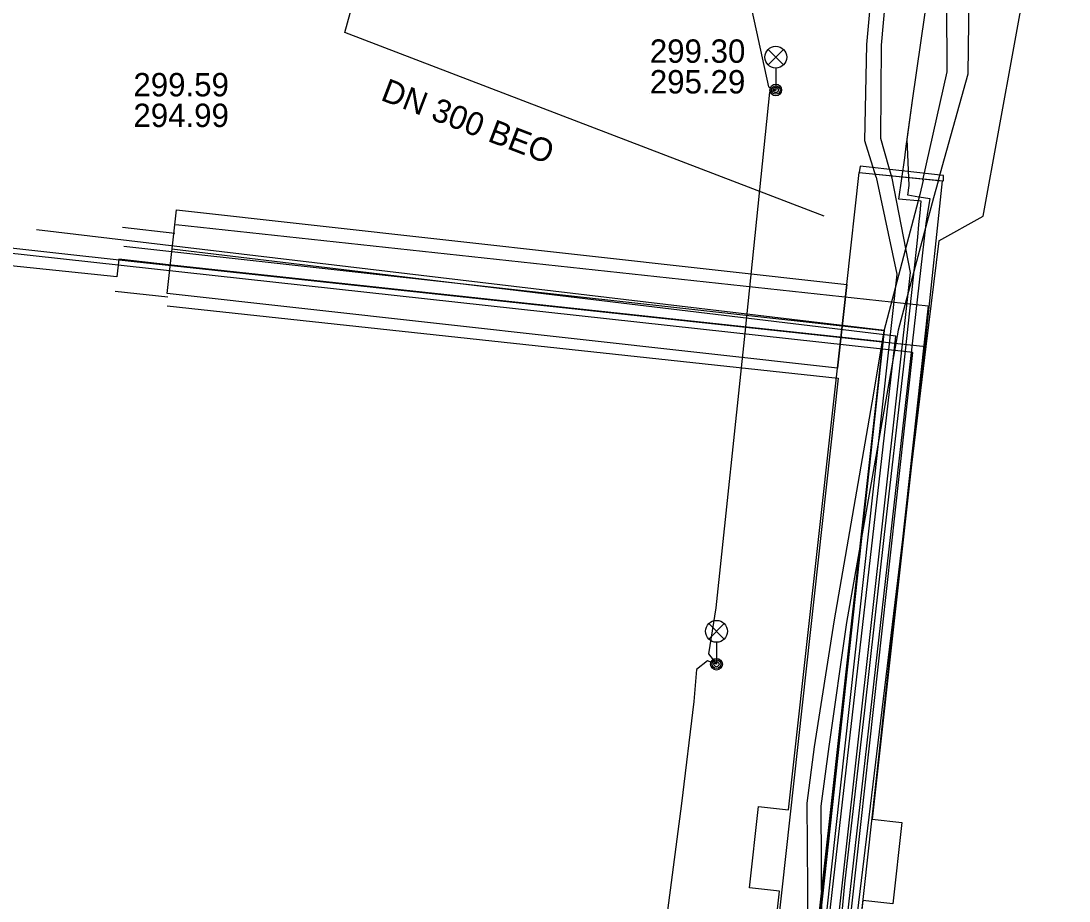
# Model space of a CAD drawing. Extents: x -595540 to -593988, y -1160850 to -1159202.
# Drawn here: x -594240.24 to -594204.35, y -1159505.16 to -1159475.03 of the extents above; entities that cross this region are included whole.
import ezdxf

# ---------------------------------------------------------------- set-up
doc = ezdxf.new("R2010")
doc.units = 0
for name, color, linetype in [('BVK-VODOVOD_trasa sítě', 7, 'Continuous'), ('BVK-VODOVOD_trasa zrušené sítě', 7, 'Continuous'), ('CETIN_kabel podzemní', 7, 'Continuous'), ('DESTOVA-NEPROVOZOVANA_popisy', 7, 'Continuous'), ('DESTOVA_trasa neprovozované sítě', 7, 'Continuous'), ('EON-NN_kabel', 7, 'Continuous'), ('EON-VN_kabel', 7, 'Continuous'), ('PODA_kabel optický', 7, 'Continuous'), ('QUANTCOM_kabel v kolektoru_kabelovodu', 7, 'Continuous'), ('TEPLARNY-ELEKTRO_kabel', 7, 'Continuous'), ('TEPLARNY-HORKOVODY_trasa sítě', 7, 'Continuous'), ('TEPLARNY-HORKOVODY_trasa sítě obvodem', 7, 'Continuous'), ('TEPLARNY-TEPLOVODY_trasa sítě', 7, 'Continuous'), ('TSB_kabel VO', 7, 'Continuous'), ('TSB_kolektor', 7, 'Continuous'), ('TSB_lampy VO', 7, 'Continuous')]:
    doc.layers.add(name, color=color, linetype=linetype)

msp = doc.modelspace()

# ---------------------------------------------------------------- linework, layer by layer
at = {"layer": 'BVK-VODOVOD_trasa sítě'}
for points in [[(-594209.71, -1159477.75), (-594204.829, -1159444.014), (-594204.69, -1159443.039)], [(-594209.92, -1159479.31), (-594209.87, -1159478.92), (-594209.71, -1159477.75)], [(-594209.45, -1159481.59), (-594209.41, -1159481.2), (-594210.17, -1159481.13), (-594209.97, -1159479.71), (-594209.92, -1159479.31)], [(-594214.76, -1159530.62), (-594214.72, -1159530.22), (-594214.06, -1159523.99), (-594213.5, -1159519.06), (-594213.38, -1159517.86), (-594212.73, -1159511.85), (-594212.15, -1159505.91), (-594212.02, -1159504.57), (-594211.34, -1159498.62), (-594210.68, -1159492.71), (-594210, -1159486.85), (-594209.53, -1159482.43), (-594209.49, -1159481.99), (-594209.45, -1159481.59)]]:
    msp.add_lwpolyline(points, dxfattribs=at)
at = {"layer": 'BVK-VODOVOD_trasa zrušené sítě'}
for p, q in [((-594209.892, -1159479.068), (-594209.71, -1159477.75)), ((-594209.82, -1159480.66), (-594209.892, -1159479.068))]:
    msp.add_line(p, q, dxfattribs=at)
for points in [[(-594209.17, -1159481.52), (-594209.1, -1159481.12), (-594209.493, -1159481.058), (-594209.871, -1159480.988), (-594209.82, -1159480.66)], [(-594214.72, -1159530.19), (-594213.22, -1159517.02), (-594209.24, -1159481.96), (-594209.17, -1159481.52)]]:
    msp.add_lwpolyline(points, dxfattribs=at)
at = {"layer": 'CETIN_kabel podzemní'}
for points in [[(-594207.29, -1159481.71), (-594204.6, -1159466.97), (-594203.25, -1159456.04), (-594203.09, -1159455.13), (-594201.17, -1159445.15), (-594203.34, -1159442.44), (-594205.3, -1159439.78), (-594204.4, -1159435.24), (-594198.08, -1159420.97), (-594196.08, -1159419.26), (-594186.93, -1159411.99), (-594185.3, -1159410.85), (-594173.53, -1159415.26), (-594172.5, -1159415.65)], [(-594248.244, -1159481.946), (-594236.36, -1159483.26)], [(-594208.81, -1159482.55), (-594207.29, -1159481.71)], [(-594208.81, -1159482.55), (-594209.25, -1159486.17)], [(-594236.36, -1159483.26), (-594209.25, -1159486.17)], [(-594209.25, -1159486.17), (-594212.66, -1159514.35)]]:
    msp.add_lwpolyline(points, dxfattribs=at)
at = {"layer": 'DESTOVA-NEPROVOZOVANA_popisy'}
for p, q in [((-594218.704, -1159477.507), (-594218.704, -1159477.507)), ((-594236.392, -1159478.657), (-594236.392, -1159478.657))]:
    msp.add_line(p, q, dxfattribs=at)
at = {"layer": 'DESTOVA_trasa neprovozované sítě'}
for p, q in [((-594229.148, -1159475.415), (-594220.088, -1159442.627)), ((-594212.737, -1159481.712), (-594229.148, -1159475.415))]:
    msp.add_line(p, q, dxfattribs=at)
at = {"layer": 'EON-NN_kabel'}
for points in [[(-594208.826, -1159480.514), (-594207.801, -1159476.84), (-594207.712, -1159469.81), (-594207.083, -1159462.8), (-594206.399, -1159457.637), (-594206.402, -1159457.108), (-594206.457, -1159456.616), (-594206.602, -1159456.356), (-594206.747, -1159456.276), (-594207.02, -1159456.228), (-594207.292, -1159456.212), (-594208.928, -1159456.091), (-594212.155, -1159455.93), (-594213.66, -1159455.811), (-594214.228, -1159455.747)], [(-594209.348, -1159480.48), (-594208.525, -1159476.77), (-594208.559, -1159469.732), (-594207.872, -1159462.782), (-594207.084, -1159457.898), (-594207.244, -1159457.609), (-594207.357, -1159457.352), (-594207.597, -1159457.111), (-594207.854, -1159456.822), (-594208.191, -1159456.629), (-594208.862, -1159456.617), (-594211.737, -1159456.413), (-594212.945, -1159456.294), (-594214.273, -1159456.145)], [(-594209.347, -1159480.48), (-594209.457, -1159480.973), (-594210.685, -1159485.65), (-594211.095, -1159488.096), (-594212.39, -1159495.531), (-594213.076, -1159499.876), (-594213.326, -1159501.81), (-594213.281, -1159507.658), (-594213.489, -1159512.257), (-594213.449, -1159512.84), (-594213.141, -1159513.516), (-594212.736, -1159514.188), (-594211.741, -1159515.647), (-594211.563, -1159516.165), (-594211.532, -1159516.265)], [(-594208.826, -1159480.514), (-594208.985, -1159481.083), (-594210.203, -1159485.614), (-594210.659, -1159488.189), (-594211.97, -1159495.62), (-594212.578, -1159499.874), (-594212.848, -1159501.911), (-594212.812, -1159507.7), (-594213.044, -1159512.079), (-594213.044, -1159512.664), (-594212.817, -1159513.164), (-594212.453, -1159513.812), (-594211.659, -1159514.978), (-594211.344, -1159515.477)]]:
    msp.add_lwpolyline(points, dxfattribs=at)
at = {"layer": 'EON-VN_kabel'}
for points in [[(-594210.956, -1159480.374), (-594211.339, -1159479.125), (-594211.271, -1159475.833), (-594211.011, -1159472.934), (-594210.791, -1159470.442), (-594210.994, -1159469.537), (-594211.427, -1159467.688), (-594212.375, -1159465.343), (-594212.515, -1159465.131), (-594212.834, -1159464.745), (-594214.08, -1159464.203), (-594215.919, -1159463.338), (-594218.159, -1159462.508), (-594218.449, -1159462.225), (-594218.635, -1159461.616), (-594218.349, -1159459.019)], [(-594210.403, -1159480.41), (-594210.512, -1159480.02), (-594210.789, -1159479.045), (-594210.77, -1159475.859), (-594210.511, -1159472.909), (-594210.29, -1159470.383), (-594210.511, -1159469.452), (-594210.952, -1159467.467), (-594211.96, -1159465.051), (-594212.376, -1159464.516), (-594212.546, -1159464.312), (-594213.951, -1159463.695), (-594215.824, -1159462.836), (-594217.246, -1159462.034), (-594217.514, -1159461.806), (-594216.954, -1159459.187)], [(-594210.956, -1159480.374), (-594210.243, -1159483.693), (-594215.579, -1159532.048), (-594215.623, -1159532.445), (-594215.667, -1159532.843), (-594215.711, -1159533.242), (-594314.268, -1159522.512), (-594336.861, -1159717.757), (-594334.759, -1159718.001)], [(-594213.453, -1159533.487), (-594215.314, -1159533.285), (-594215.27, -1159532.886), (-594215.225, -1159532.489), (-594215.181, -1159532.091), (-594209.777, -1159483.635), (-594210.403, -1159480.41)]]:
    msp.add_lwpolyline(points, dxfattribs=at)
at = {"layer": 'PODA_kabel optický'}
msp.add_line((-594239.715, -1159482.173), (-594239.715, -1159482.173), dxfattribs=at)
for points in [[(-594210.668, -1159485.629), (-594239.715, -1159482.173)], [(-594318.434, -1159548.816), (-594315.379, -1159520.742), (-594215.676, -1159531.591), (-594210.668, -1159485.629)]]:
    msp.add_lwpolyline(points, dxfattribs=at)
at = {"layer": 'QUANTCOM_kabel v kolektoru_kabelovodu'}
msp.add_lwpolyline([(-594331.122, -1159663.806), (-594315.174, -1159520.461), (-594215.787, -1159531.518), (-594210.683, -1159485.641), (-594236.722, -1159482.744)], dxfattribs=at)
at = {"layer": 'TEPLARNY-ELEKTRO_kabel'}
msp.add_lwpolyline([(-594220.623, -1159512.711), (-594217.789, -1159513.044), (-594212.702, -1159513.692), (-594212.516, -1159511.966), (-594209.701, -1159486.381), (-594245.137, -1159482.489), (-594245.058, -1159481.642), (-594249.216, -1159481.181), (-594249.772, -1159486.36), (-594253.867, -1159485.866), (-594253.644, -1159484.001), (-594257.121, -1159483.642)], dxfattribs=at)
at = {"layer": 'TEPLARNY-HORKOVODY_trasa sítě'}
msp.add_line((-594235.09, -1159483.383), (-594236.893, -1159483.18), dxfattribs=at)
for points in [[(-594236.893, -1159483.18), (-594236.959, -1159483.783), (-594246.209, -1159482.824), (-594246.113, -1159481.899)], [(-594216.297, -1159513.553), (-594216.291, -1159513.496), (-594213.773, -1159513.813), (-594210.71, -1159486.016), (-594235.09, -1159483.383)]]:
    msp.add_lwpolyline(points, dxfattribs=at)
at = {"layer": 'TEPLARNY-HORKOVODY_trasa sítě obvodem'}
for p, q in [((-594236.77, -1159482.087), (-594234.967, -1159482.29)), ((-594237.016, -1159484.274), (-594235.213, -1159484.476))]:
    msp.add_line(p, q, dxfattribs=at)
for points in [[(-594234.94, -1159481.991), (-594209.165, -1159484.775), (-594212.538, -1159515.379), (-594213.019, -1159515.319)], [(-594235.24, -1159484.775), (-594212.256, -1159487.257), (-594215.009, -1159512.246), (-594217.532, -1159511.929), (-594217.555, -1159512.153)]]:
    msp.add_lwpolyline(points, dxfattribs=at)
at = {"layer": 'TEPLARNY-TEPLOVODY_trasa sítě'}
msp.add_lwpolyline([(-594213.497, -1159513.992), (-594212.41, -1159504.464), (-594210.281, -1159485.813), (-594235.074, -1159482.839)], dxfattribs=at)
at = {"layer": 'TSB_kabel VO'}
msp.add_lwpolyline([(-594215.56, -1159473.03), (-594214.638, -1159477.283), (-594214.39, -1159477.39), (-594214.6, -1159477.46), (-594215.45, -1159485.72), (-594216.44, -1159495.12), (-594216.692, -1159496.694), (-594216.42, -1159497.05), (-594216.73, -1159496.93), (-594217.1, -1159497.23), (-594217.2, -1159498.33), (-594217.62, -1159501.82), (-594218.26, -1159506.71)], dxfattribs=at)
at = {"layer": 'TSB_kolektor'}
for points in [[(-594211.532, -1159480.209), (-594208.65, -1159480.499), (-594208.641, -1159480.314), (-594211.503, -1159479.996)], [(-594215.026, -1159511.655), (-594214.265, -1159504.822), (-594215.288, -1159504.707), (-594214.977, -1159501.925), (-594213.956, -1159502.039), (-594212.273, -1159486.913), (-594211.955, -1159484.051), (-594211.532, -1159480.209), (-594208.691, -1159480.499), (-594209.251, -1159485.801), (-594211.094, -1159502.359), (-594210.071, -1159502.474), (-594210.383, -1159505.257), (-594211.403, -1159505.142), (-594212.254, -1159512.791)], [(-594212.273, -1159486.913), (-594235.236, -1159484.358), (-594234.918, -1159481.496), (-594211.955, -1159484.051)]]:
    msp.add_lwpolyline(points, close=True, dxfattribs=at)
at = {"layer": 'TSB_lampy VO'}
for p, q in [((-594214.655, -1159476.53), (-594214.125, -1159476)), ((-594214.655, -1159476), (-594214.125, -1159476.53)), ((-594214.655, -1159476.53), (-594214.125, -1159476)), ((-594214.655, -1159476), (-594214.125, -1159476.53)), ((-594214.39, -1159476.64), (-594214.39, -1159477.39)), ((-594214.39, -1159476.64), (-594214.39, -1159477.39)), ((-594216.685, -1159496.19), (-594216.155, -1159495.66)), ((-594216.685, -1159495.66), (-594216.155, -1159496.19)), ((-594216.685, -1159496.19), (-594216.155, -1159495.66)), ((-594216.685, -1159495.66), (-594216.155, -1159496.19)), ((-594216.42, -1159496.3), (-594216.42, -1159497.05)), ((-594216.42, -1159496.3), (-594216.42, -1159497.05))]:
    msp.add_line(p, q, dxfattribs=at)
for centre, radius in [((-594214.39, -1159476.265), 0.375), ((-594214.39, -1159476.265), 0.375), ((-594214.39, -1159477.39), 0.2), ((-594214.39, -1159477.39), 0.2), ((-594214.39, -1159477.39), 0.145), ((-594214.39, -1159477.39), 0.145), ((-594214.39, -1159477.39), 0.0876), ((-594214.39, -1159477.39), 0.0876), ((-594216.42, -1159495.925), 0.375), ((-594216.42, -1159495.925), 0.375), ((-594216.42, -1159497.05), 0.2), ((-594216.42, -1159497.05), 0.2), ((-594216.42, -1159497.05), 0.145), ((-594216.42, -1159497.05), 0.145), ((-594216.42, -1159497.05), 0.0876), ((-594216.42, -1159497.05), 0.0876)]:
    msp.add_circle(centre, radius, dxfattribs=at)

# ---------------------------------------------------------------- texts
at = {"layer": 'DESTOVA-NEPROVOZOVANA_popisy'}
for s, p in [('299.30', (-594218.704, -1159476.457)), ('299.59', (-594236.392, -1159477.607)), ('295.29', (-594218.704, -1159477.507)), ('294.99', (-594236.392, -1159478.657))]:
    msp.add_text(s, height=0.8, dxfattribs=at).set_placement(p)
msp.add_text('DN 300 BEO', height=0.8, rotation=339.0191, dxfattribs=at).set_placement((-594227.959, -1159477.723))

doc.saveas('drawing.dxf')
